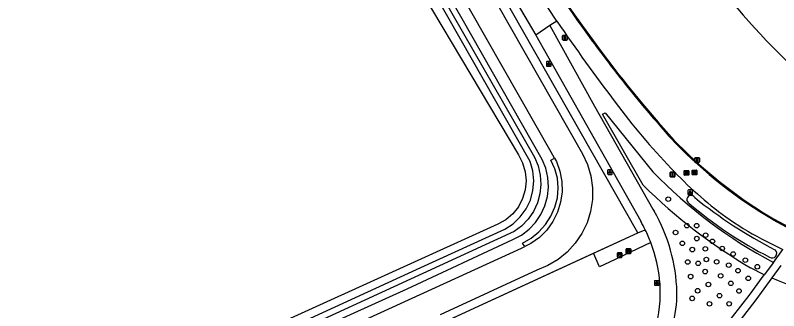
# Model space of a CAD drawing. Extents: x 155018 to 156648, y 383980 to 385733.
# Drawn here: x 155646.3 to 155810.4, y 384250.7 to 384314.1 of the extents above; entities that cross this region are included whole.
import ezdxf

# ---------------------------------------------------------------- set-up
doc = ezdxf.new("R2010")
doc.units = 0
for name, color, linetype in [('IMGEO_Afvalbak', 7, 'Continuous'), ('IMGEO_Bank', 7, 'Continuous'), ('IMGEO_Boom', 7, 'Continuous'), ('IMGEO_Fietspad_gesloten', 7, 'Continuous'), ('IMGEO_Grasland_overig', 7, 'Continuous'), ('IMGEO_Groenvoorziening', 7, 'Continuous'), ('IMGEO_Hek', 7, 'Continuous'), ('IMGEO_Lichtpunt', 7, 'Continuous'), ('IMGEO_Lijnafwatering', 7, 'Continuous'), ('IMGEO_Pand', 7, 'Continuous'), ('IMGEO_Rijbaan_lokaal_gesloten', 7, 'Continuous'), ('IMGEO_Rijbaan_lokaal_halfverhard', 7, 'Continuous'), ('IMGEO_Rioolput', 7, 'Continuous'), ('IMGEO_Verkeersbordpaal', 7, 'Continuous'), ('IMGEO_Voetpad_halfverhard', 7, 'Continuous'), ('IMGEO_Waterloop', 7, 'Continuous')]:
    doc.layers.add(name, color=color, linetype=linetype)

msp = doc.modelspace()

# ---------------------------------------------------------------- linework, layer by layer
at = {"layer": 'IMGEO_Afvalbak'}
for p, q in [((155775.72, 384262.21), (155775.72, 384263.01)), ((155775.72, 384263.01), (155775.72, 384262.21)), ((155775.82, 384263.11), (155776.61, 384263.11)), ((155776.61, 384263.11), (155775.82, 384263.11)), ((155776.71, 384263.01), (155776.71, 384262.21)), ((155776.71, 384262.21), (155776.71, 384263.01)), ((155776.61, 384262.11), (155775.82, 384262.11)), ((155775.82, 384262.11), (155776.61, 384262.11))]:
    msp.add_line(p, q, dxfattribs=at)
msp.add_lwpolyline([(155775.86, 384262.82), (155776.57, 384262.82), (155776.42, 384262.35), (155776.01, 384262.35), (155775.86, 384262.82)], dxfattribs=at)
for centre, start, end in [((155775.82, 384263.01), 90, 180), ((155775.82, 384263.01), 90, 180), ((155776.61, 384263.01), 0, 90), ((155776.61, 384263.01), 360, 90), ((155775.82, 384262.21), 180, 270), ((155775.82, 384262.21), 180, 270), ((155776.61, 384262.21), 270, 0), ((155776.61, 384262.21), 270, 0)]:
    msp.add_arc(centre, 0.1, start, end, dxfattribs=at)
at = {"layer": 'IMGEO_Bank'}
for p, q in [((155777.59, 384263.02), (155777.59, 384263.86)), ((155777.59, 384263.86), (155777.59, 384263.02)), ((155777.67, 384263.95), (155778.51, 384263.95)), ((155778.51, 384263.95), (155777.67, 384263.95)), ((155778.52, 384262.95), (155777.68, 384262.95)), ((155777.68, 384262.95), (155778.52, 384262.95)), ((155778.29, 384263.35), (155777.89, 384263.35)), ((155777.9, 384263.45), (155777.9, 384263.56)), ((155777.94, 384263.56), (155777.94, 384263.45)), ((155778.23, 384263.57), (155777.95, 384263.57)), ((155777.95, 384263.45), (155778.23, 384263.45)), ((155778.24, 384263.45), (155778.24, 384263.56)), ((155778.28, 384263.56), (155778.28, 384263.45)), ((155778.59, 384263.87), (155778.59, 384263.03)), ((155778.59, 384263.03), (155778.59, 384263.87))]:
    msp.add_line(p, q, dxfattribs=at)
for points in [[(155777.84, 384263.35), (155777.7, 384263.35), (155777.81, 384263.45), (155777.89, 384263.45)], [(155777.89, 384263.57), (155777.81, 384263.57), (155777.81, 384263.73), (155778.37, 384263.73), (155778.37, 384263.57), (155778.29, 384263.57)], [(155777.89, 384263.34), (155777.89, 384263.13), (155777.84, 384263.13), (155777.84, 384263.34)], [(155778.29, 384263.45), (155778.37, 384263.45), (155778.48, 384263.35), (155778.34, 384263.35)], [(155778.34, 384263.34), (155778.34, 384263.13), (155778.29, 384263.13), (155778.29, 384263.34)]]:
    msp.add_lwpolyline(points, dxfattribs=at)
for centre, radius, start, end in [((155777.67, 384263.87), 0.0779, 92.4484, 184.2845), ((155777.67, 384263.87), 0.0779, 92.4484, 184.2845), ((155777.67, 384263.03), 0.0779, 182.4484, 274.2845), ((155777.67, 384263.03), 0.0779, 182.4484, 274.2845), ((155777.84, 384263.34), 0.00671, 2.8957, 87.1043), ((155777.89, 384263.56), 0.00671, 2.8957, 87.1043), ((155777.89, 384263.45), 0.00671, 272.8957, 357.1043), ((155777.9, 384263.34), 0.00671, 92.8957, 177.1043), ((155777.95, 384263.56), 0.00671, 92.8957, 177.1043), ((155777.95, 384263.45), 0.00671, 182.8957, 267.1043), ((155778.23, 384263.56), 0.00671, 2.8957, 87.1043), ((155778.23, 384263.45), 0.00671, 272.8957, 357.1043), ((155778.29, 384263.56), 0.00671, 92.8957, 177.1043), ((155778.29, 384263.45), 0.00671, 182.8957, 267.1043), ((155778.29, 384263.34), 0.00671, 2.8957, 87.1043), ((155778.34, 384263.34), 0.00671, 92.8957, 177.1043), ((155778.51, 384263.87), 0.0779, 2.4484, 94.2845), ((155778.51, 384263.87), 0.0779, 2.4484, 94.2845), ((155778.51, 384263.03), 0.0779, 272.4484, 4.2845), ((155778.51, 384263.03), 0.0779, 272.4484, 4.2845)]:
    msp.add_arc(centre, radius, start, end, dxfattribs=at)
at = {"layer": 'IMGEO_Boom'}
for centre in [(155786.65, 384274.61), (155790.65, 384268.93), (155792.76, 384268.93), (155788.23, 384267.45), (155792.78, 384266.15), (155794.68, 384266.89), (155796.14, 384265.55), (155789.68, 384265.12), (155794.61, 384263.96), (155798.25, 384264.02), (155791.81, 384263.79), (155800.6, 384262.84), (155790.84, 384261.11), (155793.09, 384260.84), (155794.84, 384261.67), (155797.05, 384261.15), (155803.21, 384261.52), (155794.59, 384259.06), (155799.65, 384260.45), (155801.64, 384259.27), (155805.79, 384260.1), (155791.46, 384257.99), (155797.92, 384258.15), (155803.84, 384257.62), (155795.28, 384256.3), (155800.11, 384256.55), (155792.96, 384254.95), (155801.86, 384254.89), (155791.79, 384253.3), (155797.67, 384253.9), (155795.5, 384252.13), (155799.73, 384252.15)]:
    msp.add_circle(centre, 0.489, dxfattribs=at)
at = {"layer": 'IMGEO_Fietspad_gesloten'}
for points in [[(155725.76, 384366.89), (155734.78, 384350.11), (155743.39, 384335.04), (155758.19, 384309.83)], [(155762.74, 384312.83), (155761.18, 384311.92)], [(155761.18, 384311.92), (155758.19, 384309.83)], [(155761.18, 384311.92), (155770.83, 384294.62), (155783.36, 384272.48), (155783.64, 384272.04)], [(155758.19, 384309.83), (155780.73, 384269.88)]]:
    msp.add_lwpolyline(points, dxfattribs=at)
for centre, radius, start, end in [((155751.75, 384253.73), 36.77, 1.4251, 29.8645), ((155752.74, 384253.83), 32.26, 26.0998, 29.8199), ((155753.1, 384253.99), 31.87, 20.7789, 26.1292), ((155752.8, 384253.87), 32.19, 4.8407, 20.8036), ((155753.72, 384254.64), 31.22, 344.9023, 3.5752), ((155759.82, 384254.58), 28.7, 345.4766, 0.1179)]:
    msp.add_arc(centre, radius, start, end, dxfattribs=at)
at = {"layer": 'IMGEO_Grasland_overig'}
for points in [[(155780.13, 384267.39), (155750.62, 384319.3), (155708.45, 384393.17)], [(155781.27, 384277.61), (155772.5, 384292.85), (155773.06, 384293.16), (155783.35, 384280.52)], [(155807.29, 384258.34), (155804.29, 384259.9)]]:
    msp.add_lwpolyline(points, dxfattribs=at)
for centre, radius, start, end in [((155857.99, 384352.6), 103.76, 224.0017, 241.9764), ((155862.8, 384359.74), 115.72, 225.2098, 239.6285)]:
    msp.add_arc(centre, radius, start, end, dxfattribs=at)
at = {"layer": 'IMGEO_Groenvoorziening'}
for points in [[(155693.53, 384364.45), (155693.83, 384364.62), (155695.71, 384365.6), (155697.73, 384366.24), (155699.83, 384366.53), (155701.95, 384366.44), (155704.02, 384365.98), (155705.98, 384365.18), (155707.77, 384364.04), (155709.34, 384362.61), (155710.63, 384360.94), (155734.01, 384318.55), (155754.44, 384284.12), (155755.35, 384282.39), (155755.91, 384280.51), (155756.1, 384278.56), (155755.92, 384276.61), (155755.36, 384274.73), (155754.46, 384272.99), (155753.24, 384271.45), (155751.74, 384270.18), (155750.03, 384269.22), (155705.37, 384248.99), (155562.84, 384183.48)], [(155706.99, 384244.66), (155730.53, 384255.39), (155753.27, 384265.97), (155755.09, 384266.91), (155756.73, 384268.15), (155758.14, 384269.63), (155759.3, 384271.33), (155760.15, 384273.19), (155760.7, 384275.17), (155760.91, 384277.21), (155760.78, 384279.26), (155760.32, 384281.26), (155759.54, 384283.15), (155742.34, 384313.36), (155712.1, 384365.9)], [(155738.05, 384248.03), (155742.26, 384250), (155770.62, 384263.02)]]:
    msp.add_lwpolyline(points, dxfattribs=at)
msp.add_arc((155838.13, 384324.16), 72.57, 246.2488, 265.4932, dxfattribs=at)
at = {"layer": 'IMGEO_Hek'}
msp.add_lwpolyline([(155736.63, 384247.36), (155742.26, 384250), (155780.13, 384267.39), (155750.62, 384319.3), (155708.45, 384393.17)], dxfattribs=at)
at = {"layer": 'IMGEO_Lichtpunt'}
for p, q in [((155760.46, 384304.07), (155760.46, 384303.26)), ((155760.46, 384304.07), (155760.46, 384303.26)), ((155761.36, 384304.16), (155760.56, 384304.16)), ((155761.36, 384304.16), (155760.56, 384304.16)), ((155761.46, 384303.26), (155761.46, 384304.07)), ((155761.46, 384303.26), (155761.46, 384304.07)), ((155760.56, 384303.17), (155761.36, 384303.17)), ((155760.56, 384303.17), (155761.36, 384303.17)), ((155773.63, 384280.85), (155773.63, 384280.04)), ((155773.63, 384280.85), (155773.63, 384280.04)), ((155774.53, 384280.94), (155773.73, 384280.94)), ((155774.53, 384280.94), (155773.73, 384280.94)), ((155774.63, 384280.04), (155774.63, 384280.85)), ((155774.63, 384280.04), (155774.63, 384280.85)), ((155773.73, 384279.94), (155774.53, 384279.94)), ((155773.73, 384279.94), (155774.53, 384279.94)), ((155790.89, 384276.49), (155790.89, 384275.68)), ((155790.89, 384276.49), (155790.89, 384275.68)), ((155791.79, 384276.59), (155790.98, 384276.59)), ((155791.79, 384276.59), (155790.98, 384276.59)), ((155791.88, 384275.68), (155791.88, 384276.49)), ((155791.88, 384275.68), (155791.88, 384276.49)), ((155790.98, 384275.59), (155791.79, 384275.59)), ((155790.98, 384275.59), (155791.79, 384275.59)), ((155783.69, 384257.02), (155783.69, 384256.21)), ((155783.69, 384257.02), (155783.69, 384256.21)), ((155784.59, 384257.11), (155783.79, 384257.11)), ((155784.59, 384257.11), (155783.79, 384257.11)), ((155784.69, 384256.21), (155784.69, 384257.02)), ((155784.69, 384256.21), (155784.69, 384257.02)), ((155783.79, 384256.11), (155784.59, 384256.11)), ((155783.79, 384256.11), (155784.59, 384256.11))]:
    msp.add_line(p, q, dxfattribs=at)
for points in [[(155760.84, 384303.73), (155760.87, 384303.7), (155760.69, 384303.44), (155760.65, 384303.47), (155760.84, 384303.73)], [(155760.94, 384303.68), (155760.99, 384303.68), (155760.99, 384303.36), (155760.94, 384303.36), (155760.94, 384303.68)], [(155761.05, 384303.7), (155761.09, 384303.73), (155761.27, 384303.47), (155761.23, 384303.44), (155761.05, 384303.7)], [(155774.01, 384280.51), (155774.04, 384280.48), (155773.86, 384280.22), (155773.82, 384280.25), (155774.01, 384280.51)], [(155774.11, 384280.46), (155774.15, 384280.46), (155774.15, 384280.14), (155774.11, 384280.14), (155774.11, 384280.46)], [(155774.22, 384280.48), (155774.26, 384280.51), (155774.44, 384280.25), (155774.4, 384280.22), (155774.22, 384280.48)], [(155791.26, 384276.15), (155791.3, 384276.13), (155791.11, 384275.86), (155791.07, 384275.89), (155791.26, 384276.15)], [(155791.36, 384276.11), (155791.41, 384276.11), (155791.41, 384275.78), (155791.36, 384275.78), (155791.36, 384276.11)], [(155791.47, 384276.13), (155791.51, 384276.15), (155791.7, 384275.89), (155791.66, 384275.86), (155791.47, 384276.13)], [(155784.07, 384256.68), (155784.11, 384256.65), (155783.92, 384256.39), (155783.88, 384256.42), (155784.07, 384256.68)], [(155784.17, 384256.63), (155784.22, 384256.63), (155784.22, 384256.31), (155784.17, 384256.31), (155784.17, 384256.63)], [(155784.28, 384256.65), (155784.32, 384256.68), (155784.5, 384256.42), (155784.47, 384256.39), (155784.28, 384256.65)]]:
    msp.add_lwpolyline(points, dxfattribs=at)
for centre in [(155760.96, 384303.87), (155774.13, 384280.64), (155791.39, 384276.29), (155784.19, 384256.81)]:
    msp.add_circle(centre, 0.0994, dxfattribs=at)
for centre, start, end in [((155760.56, 384304.07), 90, 180), ((155760.56, 384304.07), 90, 180), ((155761.36, 384304.07), 0, 90), ((155761.36, 384304.07), 0, 90), ((155760.56, 384303.26), 180, 270), ((155760.56, 384303.26), 180, 270), ((155761.36, 384303.26), 270, 0), ((155761.36, 384303.26), 270, 360), ((155773.73, 384280.85), 90, 180), ((155773.73, 384280.85), 90, 180), ((155774.53, 384280.85), 0, 90), ((155774.53, 384280.85), 0, 90), ((155773.73, 384280.04), 180, 270), ((155773.73, 384280.04), 180, 270), ((155774.53, 384280.04), 270, 0), ((155774.53, 384280.04), 270, 360), ((155790.98, 384276.49), 90, 180), ((155790.98, 384276.49), 90, 180), ((155791.79, 384276.49), 0, 90), ((155791.79, 384276.49), 0, 90), ((155790.98, 384275.68), 180, 270), ((155790.98, 384275.68), 180, 270), ((155791.79, 384275.68), 270, 0), ((155791.79, 384275.68), 270, 360), ((155783.79, 384257.02), 90, 180), ((155783.79, 384257.02), 90, 180), ((155783.79, 384256.21), 180, 270), ((155783.79, 384256.21), 180, 270), ((155784.59, 384257.02), 0, 90), ((155784.59, 384257.02), 0, 90), ((155784.59, 384256.21), 270, 0), ((155784.59, 384256.21), 270, 360)]:
    msp.add_arc(centre, 0.0946, start, end, dxfattribs=at)
at = {"layer": 'IMGEO_Lijnafwatering'}
for points in [[(155763.52, 384318.56), (155765.81, 384315.24), (155768.13, 384311.95), (155770.49, 384308.68), (155772.03, 384306.6), (155773.59, 384304.54), (155775.17, 384302.49)], [(155775.17, 384302.49), (155776.05, 384301.36), (155776.94, 384300.24), (155777.83, 384299.12), (155781.11, 384295.1), (155784.46, 384291.15), (155787.89, 384287.26)], [(155787.89, 384287.26), (155788, 384287.14), (155788.11, 384287.02), (155788.21, 384286.9), (155792.87, 384282.43), (155797.8, 384278.27), (155802.99, 384274.42)], [(155802.99, 384274.42), (155805.05, 384273.03), (155807.15, 384271.68), (155809.28, 384270.39), (155812.91, 384268.43), (155816.67, 384266.73), (155820.54, 384265.32)]]:
    msp.add_lwpolyline(points, dxfattribs=at)
at = {"layer": 'IMGEO_Pand'}
msp.add_arc((155924.1, 384419.82), 160.89, 219.7541, 230.1821, dxfattribs=at)
at = {"layer": 'IMGEO_Rijbaan_lokaal_gesloten'}
for points in [[(155762.23, 384283.4), (155761.52, 384284.69), (155713.21, 384369.52), (155711.66, 384371.43), (155709.83, 384373.1), (155707.78, 384374.47), (155705.54, 384375.51), (155703.18, 384376.22), (155700.74, 384376.56), (155698.27, 384376.54), (155695.83, 384376.15), (155693.48, 384375.4), (155691.27, 384374.3), (155689.69, 384373.4)], [(155716.03, 384376.06), (155768.24, 384284.36), (155769.31, 384282.05), (155770.02, 384279.6), (155770.38, 384277.07), (155770.36, 384274.52), (155769.96, 384272), (155769.21, 384269.56), (155768.1, 384267.26), (155766.67, 384265.15), (155764.95, 384263.26), (155762.97, 384261.65), (155760.78, 384260.35), (155758.42, 384259.38), (155737.62, 384249.77)], [(155762.74, 384312.83), (155760.74, 384315.79)], [(155762.23, 384283.4), (155762.61, 384282.73), (155763.37, 384280.62), (155763.78, 384278.42), (155763.83, 384276.18), (155763.52, 384273.96), (155762.86, 384271.82), (155761.86, 384269.81), (155760.55, 384267.99), (155758.96, 384266.41), (155757.15, 384265.1), (155755.81, 384264.43)], [(155564.93, 384174.66), (155618.16, 384199.03), (155657.68, 384217.15), (155658.83, 384220.5), (155672.34, 384226.66), (155675.97, 384225.6), (155708.9, 384240.6), (155718.13, 384244.85), (155717.37, 384246.85), (155755.14, 384264.1), (155755.81, 384264.43)]]:
    msp.add_lwpolyline(points, dxfattribs=at)
for centre, radius, start, end in [((156048.34, 384512.13), 344.57, 211.4313, 216.212), ((156115.59, 384553.67), 427.21, 214.3157, 217.1893), ((155998.07, 384475.66), 282.46, 216.2671, 218.7161), ((155997.46, 384475.26), 281.74, 218.7319, 221.995), ((155891.19, 384381.38), 144.31, 216.5495, 223.9586), ((155861.39, 384358.56), 102.62, 224.3975, 239.4152), ((155847.79, 384337.42), 82.57, 222.9021, 233.7767), ((155842.89, 384333.93), 76.88, 235.1868, 241.9065), ((155838.31, 384319.82), 57.53, 239.5766, 256.7686), ((155838.24, 384324.11), 66.03, 241.4523, 245.9159)]:
    msp.add_arc(centre, radius, start, end, dxfattribs=at)
at = {"layer": 'IMGEO_Rijbaan_lokaal_halfverhard'}
msp.add_lwpolyline([(155755.81, 384264.43), (155755.36, 384265.19), (155757.21, 384266.25), (155758.87, 384267.58), (155760.3, 384269.16), (155761.45, 384270.95), (155762.31, 384272.9), (155762.85, 384274.92), (155763.02, 384277.02), (155762.84, 384279.11), (155762.29, 384281.13), (155761.39, 384283.03), (155762.23, 384283.4)], dxfattribs=at)
at = {"layer": 'IMGEO_Rioolput'}
for p, q in [((155791.81, 384279.95), (155791.81, 384280.8)), ((155791.88, 384280.88), (155792.74, 384280.88)), ((155792.81, 384280.8), (155792.81, 384279.95)), ((155790.04, 384279.83), (155790.04, 384280.69)), ((155790.12, 384280.76), (155790.97, 384280.76)), ((155790.97, 384279.76), (155790.12, 384279.76)), ((155790.53, 384280.54), (155790.56, 384280.54)), ((155790.55, 384279.98), (155790.53, 384279.98)), ((155791.05, 384280.69), (155791.05, 384279.83)), ((155792.74, 384279.88), (155791.88, 384279.88)), ((155792.32, 384280.1), (155792.29, 384280.1)), ((155792.3, 384280.66), (155792.32, 384280.66))]:
    msp.add_line(p, q, dxfattribs=at)
for points in [[(155791.81, 384279.95), (155791.81, 384280.8)], [(155791.88, 384280.88), (155792.74, 384280.88)], [(155792.81, 384280.8), (155792.81, 384279.95)], [(155790.04, 384279.83), (155790.04, 384280.69)], [(155790.12, 384280.76), (155790.97, 384280.76)], [(155790.97, 384279.76), (155790.12, 384279.76)], [(155790.63, 384280.46), (155790.38, 384280.46), (155790.38, 384280.06)], [(155790.38, 384280.06), (155790.51, 384280.06), (155790.51, 384280.22), (155790.52, 384280.22)], [(155790.56, 384280.38), (155790.51, 384280.38), (155790.51, 384280.3)], [(155790.51, 384280.3), (155790.56, 384280.3)], [(155790.56, 384280.19), (155790.63, 384280.06), (155790.77, 384280.06), (155790.71, 384280.19)], [(155791.05, 384280.69), (155791.05, 384279.83)], [(155792.74, 384279.88), (155791.88, 384279.88)], [(155792.4, 384280.57), (155792.15, 384280.58), (155792.15, 384280.18)], [(155792.15, 384280.18), (155792.27, 384280.18), (155792.27, 384280.34), (155792.28, 384280.34)], [(155792.32, 384280.5), (155792.27, 384280.5), (155792.27, 384280.41)], [(155792.27, 384280.41), (155792.32, 384280.41)], [(155792.33, 384280.31), (155792.4, 384280.18), (155792.54, 384280.18), (155792.47, 384280.3)]]:
    msp.add_lwpolyline(points, dxfattribs=at)
for centre, radius, start, end in [((155791.89, 384280.8), 0.0765, 91.552, 178.448), ((155791.89, 384280.8), 0.0765, 91.552, 178.448), ((155792.73, 384280.8), 0.0765, 1.552, 88.448), ((155792.73, 384280.8), 0.0765, 1.552, 88.448), ((155790.12, 384280.68), 0.0765, 91.552, 178.448), ((155790.12, 384280.68), 0.0765, 91.552, 178.448), ((155790.12, 384279.83), 0.0765, 181.552, 268.448), ((155790.12, 384279.83), 0.0765, 181.552, 268.448), ((155790.51, 384280.17), 0.0533, 26.0293, 88.6989), ((155790.56, 384280.28), 0.0964, 77.0061, 93.1865), ((155790.54, 384280.49), 0.19, 274.7715, 282.9687), ((155790.58, 384280.34), 0.0378, 276.6634, 79.6772), ((155790.63, 384280.35), 0.109, 350.3612, 89.416), ((155790.63, 384280.35), 0.112, 277.5842, 350.9817), ((155790.61, 384280.13), 0.108, 29.5134, 73.7905), ((155790.97, 384280.68), 0.0765, 1.552, 88.448), ((155790.97, 384280.68), 0.0765, 1.552, 88.448), ((155790.97, 384279.83), 0.0765, 271.552, 358.448), ((155790.97, 384279.83), 0.0765, 271.552, 358.448), ((155791.89, 384279.95), 0.0765, 181.552, 268.448), ((155791.89, 384279.95), 0.0765, 181.552, 268.448), ((155792.28, 384280.29), 0.0533, 26.0293, 88.6989), ((155792.33, 384280.4), 0.0964, 77.0061, 93.1865), ((155792.31, 384280.6), 0.19, 274.7715, 282.9687), ((155792.34, 384280.46), 0.0378, 276.6634, 79.6772), ((155792.4, 384280.47), 0.109, 350.3612, 89.416), ((155792.4, 384280.46), 0.112, 277.5842, 350.9817), ((155792.38, 384280.25), 0.108, 29.5134, 73.7905), ((155792.73, 384279.95), 0.0765, 271.552, 358.448), ((155792.73, 384279.95), 0.0765, 271.552, 358.448)]:
    msp.add_arc(centre, radius, start, end, dxfattribs=at)
for centre, major_axis, ratio, start_param, end_param in [((155790.53, 384280.26), (-0.387, 0.002), 0.722429, 4.712389, 7.853982), ((155790.56, 384280.26), (-0.39, 0.002), 0.717154, 1.570796, 4.712389), ((155792.3, 384280.38), (-0.387, 0.002), 0.722429, 4.712389, 7.853982), ((155792.32, 384280.38), (-0.39, 0.002), 0.717154, 1.570796, 4.712389)]:
    msp.add_ellipse(centre, major_axis=major_axis, ratio=ratio, start_param=start_param, end_param=end_param, dxfattribs=at)
at = {"layer": 'IMGEO_Verkeersbordpaal'}
for p, q in [((155763.95, 384308.9), (155763.95, 384309.7)), ((155763.95, 384309.7), (155763.95, 384308.9)), ((155764.05, 384309.8), (155764.84, 384309.8)), ((155764.84, 384309.8), (155764.05, 384309.8)), ((155764.84, 384308.8), (155764.05, 384308.8)), ((155764.05, 384308.8), (155764.84, 384308.8)), ((155764.94, 384309.7), (155764.94, 384308.9)), ((155764.94, 384308.9), (155764.94, 384309.7)), ((155792.35, 384282.62), (155792.35, 384283.42)), ((155792.35, 384283.42), (155792.35, 384282.62)), ((155792.45, 384283.52), (155793.24, 384283.52)), ((155793.24, 384283.52), (155792.45, 384283.52)), ((155793.24, 384282.52), (155792.45, 384282.52)), ((155792.45, 384282.52), (155793.24, 384282.52)), ((155793.34, 384283.42), (155793.34, 384282.62)), ((155793.34, 384282.62), (155793.34, 384283.42)), ((155787.08, 384279.52), (155787.08, 384280.32)), ((155787.08, 384280.32), (155787.08, 384279.52)), ((155787.18, 384280.42), (155787.97, 384280.42)), ((155787.97, 384280.42), (155787.18, 384280.42)), ((155787.97, 384279.42), (155787.18, 384279.42)), ((155787.18, 384279.42), (155787.97, 384279.42)), ((155788.07, 384280.32), (155788.07, 384279.52)), ((155788.07, 384279.52), (155788.07, 384280.32))]:
    msp.add_line(p, q, dxfattribs=at)
for points in [[(155764.37, 384309.67), (155764.52, 384309.67), (155764.52, 384308.92), (155764.37, 384308.92), (155764.37, 384309.67)], [(155792.77, 384283.39), (155792.92, 384283.39), (155792.92, 384282.64), (155792.77, 384282.64), (155792.77, 384283.39)], [(155787.5, 384280.29), (155787.65, 384280.29), (155787.65, 384279.54), (155787.5, 384279.54), (155787.5, 384280.29)]]:
    msp.add_lwpolyline(points, dxfattribs=at)
for centre, start, end in [((155764.05, 384309.7), 90, 180), ((155764.05, 384309.7), 90, 180), ((155764.05, 384308.9), 180, 270), ((155764.05, 384308.9), 180, 270), ((155764.84, 384309.7), 0, 90), ((155764.84, 384309.7), 360, 90), ((155764.84, 384308.9), 270, 0), ((155764.84, 384308.9), 270, 0), ((155792.45, 384283.42), 90, 180), ((155792.45, 384283.42), 90, 180), ((155792.45, 384282.62), 180, 270), ((155792.45, 384282.62), 180, 270), ((155793.24, 384283.42), 0, 90), ((155793.24, 384283.42), 360, 90), ((155793.24, 384282.62), 270, 0), ((155793.24, 384282.62), 270, 0), ((155787.18, 384280.32), 90, 180), ((155787.18, 384280.32), 90, 180), ((155787.18, 384279.52), 180, 270), ((155787.18, 384279.52), 180, 270), ((155787.97, 384280.32), 0, 90), ((155787.97, 384280.32), 360, 90), ((155787.97, 384279.52), 270, 0), ((155787.97, 384279.52), 270, 0)]:
    msp.add_arc(centre, 0.1, start, end, dxfattribs=at)
at = {"layer": 'IMGEO_Voetpad_halfverhard'}
for points in [[(155780.13, 384267.39), (155781.71, 384268.03)], [(155770.62, 384263.02), (155780.13, 384267.39)], [(155782.9, 384265.3), (155774.05, 384261.1), (155771.88, 384260.09), (155770.62, 384263.02)], [(155809.24, 384261.01), (155811.29, 384263.83)], [(155809.24, 384261.01), (155807.29, 384258.34)], [(155810.83, 384260.38), (155808.9, 384257.74)], [(155787.6, 384247.38), (155787.85, 384247.37), (155793.96, 384247.07), (155795.47, 384247.29), (155795.56, 384246.39), (155795.69, 384245.09), (155795.85, 384243.48), (155796.42, 384244.15), (155796.85, 384244.73), (155804.05, 384253.9), (155804.25, 384254.18), (155807.29, 384258.34)], [(155808.9, 384257.74), (155805.45, 384253), (155799.48, 384245.16), (155796.52, 384241.56), (155796.18, 384241.15), (155796.24, 384240.68), (155797.4, 384232.1), (155798.89, 384222.51)]]:
    msp.add_lwpolyline(points, dxfattribs=at)
at = {"layer": 'IMGEO_Waterloop'}
for points in [[(155691.74, 384368.63), (155694.57, 384370.23), (155696.52, 384370.93), (155698.56, 384371.3), (155700.64, 384371.34), (155702.69, 384371.05), (155704.67, 384370.43), (155706.52, 384369.51), (155708.2, 384368.29), (155709.66, 384366.83), (155712.54, 384362.72), (155733.74, 384325.72), (155757.89, 384283.62), (155758.67, 384281.76), (155759.14, 384279.79), (155759.27, 384277.77), (155759.07, 384275.76), (155758.53, 384273.81), (155757.68, 384271.97), (155756.54, 384270.3), (155755.14, 384268.84), (155753.52, 384267.64), (155563.57, 384180.42)], [(155563.23, 384181.85), (155733.47, 384259.97), (155751.54, 384268.19), (155753.31, 384269.35), (155754.85, 384270.8), (155756.1, 384272.51), (155757.02, 384274.42), (155757.58, 384276.46), (155757.76, 384278.57), (155757.56, 384280.68), (155756.98, 384282.71), (155731.94, 384326.78), (155711.92, 384361.93), (155709.49, 384365.35), (155708.15, 384366.99), (155706.53, 384368.36), (155704.68, 384369.41), (155702.68, 384370.09), (155700.58, 384370.4), (155698.46, 384370.31), (155696.39, 384369.83), (155694.44, 384368.98), (155692.14, 384367.7)]]:
    msp.add_lwpolyline(points, dxfattribs=at)
for centre, radius, start, end in [((155791.56, 384274.5), 0.907, 30.024, 234.989), ((155858.27, 384357.43), 105.59, 231.3661, 242.5442), ((155850.42, 384343.95), 91.94, 229.7695, 242.7955), ((155808.98, 384262.97), 0.983, 233.4401, 51.5613)]:
    msp.add_arc(centre, radius, start, end, dxfattribs=at)

doc.saveas('drawing.dxf')
